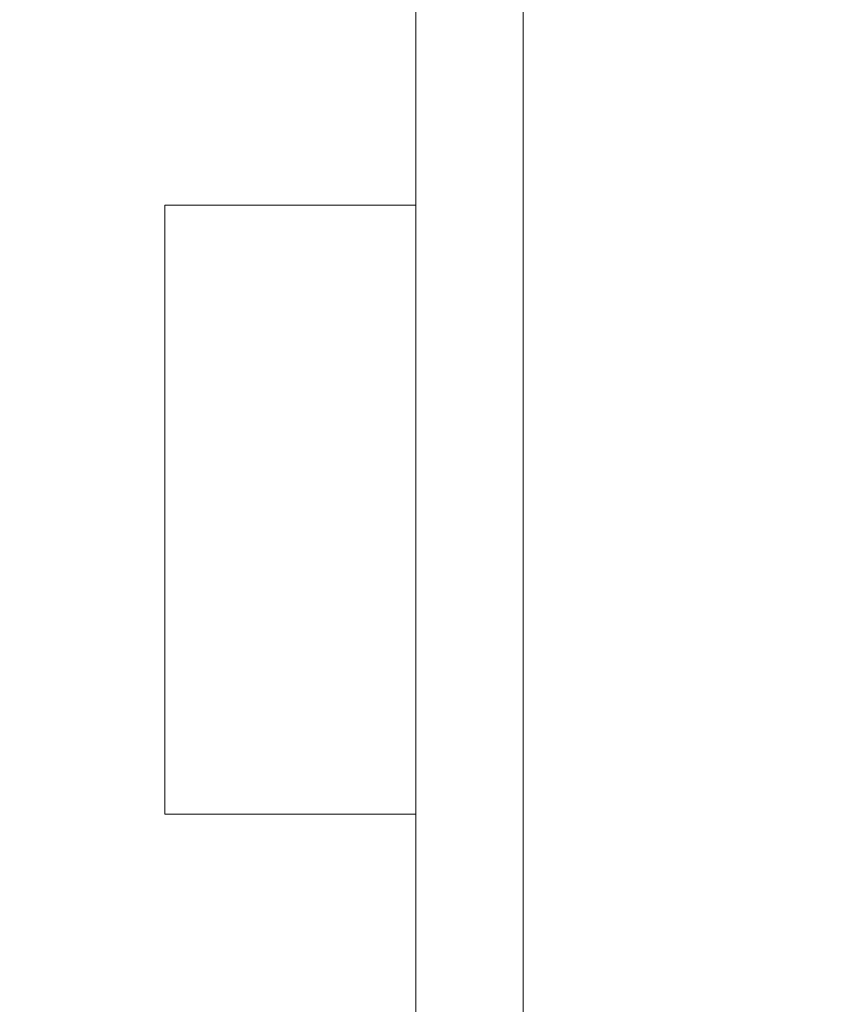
# Model space of a CAD drawing. Header units: metres. Extents: x -4 to 99, y -11 to 17.
# Tile 292 of 656: x 24.079 to 24.305, y 11.701 to 11.976. Entities that reach past the tile are written whole.
import ezdxf

# ---------------------------------------------------------------- set-up
doc = ezdxf.new("R2010")
doc.units = ezdxf.units.M
doc.header["$MEASUREMENT"] = 0
doc.linetypes.add('Wipeout_Contour', pattern=[1, 0, -1])
doc.layers.add('152 - Bemaßung_ Beschriftung.Ausbau', color=7, linetype='Continuous')
doc.layers.add('701 - Einrichtung.Möbel', color=7, linetype='Continuous')
doc.styles.add('ERSTELLTER_STIL_2', font='txt')
doc.dimstyles.new('ERSTELLTER_STIL__2', dxfattribs={"dimtxt": 0.1, "dimasz": 0.0532, "dimexe": 0.18, "dimexo": 0.0625, "dimgap": 0, "dimtad": 1, "dimtih": 1, "dimtoh": 1, "dimzin": 0, "dimdsep": 46, "dimtxsty": 'ERSTELLTER_STIL_2', "dimblk": 'ARROWHEAD_2', "dimblk1": 'ARROWHEAD_2', "dimblk2": 'ARROWHEAD_2', "dimcen": 0.09, "dimse1": 1, "dimse2": 1, "dimclrd": 7, "dimclre": 7, "dimclrt": 7, "dimazin": 0, "dimtfac": 1, "dimtdec": 4, "dimtmove": 0, "dimatfit": 3, "dimfxl": 1, "dimtolj": 1, "dimtzin": 0, "dimarcsym": 0})

# ---------------------------------------------------------------- blocks, each defined once
blk = doc.blocks.new('*D273')
at = {"layer": '152 - Bemaßung_ Beschriftung.Ausbau', "color": 7, "linetype": 'Continuous', "lineweight": 5}
for p, q in [((18.6, 15.3025), (18.6, 15.4075)), ((25.65002, 15.3025), (25.65002, 15.4075)), ((18.62021, 15.39), (18.57979, 15.32)), ((25.67023, 15.39), (25.62982, 15.32)), ((18.48, 15.355), (18.6, 15.355)), ((18.6, 15.355), (25.65002, 15.355))]:
    blk.add_line(p, q, dxfattribs=at)
at = {"layer": '152 - Bemaßung_ Beschriftung.Ausbau', "color": 7, "lineweight": 5, "char_height": 0.1, "attachment_point": 7, "style": 'ERSTELLTER_STIL_2'}
for s, insert in [('\\A1;{\\pql;\\fArial|b0|i0|c0|p38;7,05}', (21.9161, 15.375)), ('\\A1;{\\pql;\\fArial|b0|i0|c0|p38;17}', (25.47802, 15.375))]:
    blk.add_mtext(s, dxfattribs=dict(at, insert=insert))
blk = doc.blocks.new('ARROWHEAD_2')
at = {"color": 0, "linetype": 'Continuous', "lineweight": 0}
for p, q in [((-0.3781, -0.655), (0.3781, 0.655)), ((0, 0), (-1, 0))]:
    blk.add_line(p, q, dxfattribs=at)

msp = doc.modelspace()

# ---------------------------------------------------------------- wipeouts: each hides what was drawn before it
at = {"color": 254, "linetype": 'Wipeout_Contour', "lineweight": 0, "ltscale": 108.114394}
msp.add_wipeout([(23.91002, 11), (24.71002, 11), (24.71002, 12.6), (23.91002, 12.6)], dxfattribs=at).dxf.layer = '701 - Einrichtung.Möbel'

# ---------------------------------------------------------------- next in the draw order: wipeouts: each hides what was drawn before it
at = {"color": 254, "linetype": 'Wipeout_Contour', "lineweight": 0, "ltscale": 107.796274}
msp.add_wipeout([(24.21983, 11.43904), (24.21983, 12.23904), (24.18983, 12.23904), (24.18983, 11.43904)], dxfattribs=at).dxf.layer = '701 - Einrichtung.Möbel'

# ---------------------------------------------------------------- next in the draw order: linework, layer by layer
at = {"layer": '701 - Einrichtung.Möbel', "color": 7, "linetype": 'Continuous', "lineweight": 5, "flags": 128}
msp.add_lwpolyline([(24.21983, 11.43904), (24.21983, 12.23904), (24.18983, 12.23904), (24.18983, 11.43904)], close=True, dxfattribs=at)

# ---------------------------------------------------------------- next in the draw order: wipeouts: each hides what was drawn before it
at = {"color": 254, "linetype": 'Wipeout_Contour', "lineweight": 0, "ltscale": 107.616166}
msp.add_wipeout([(24.18983, 11.92404), (24.11983, 11.92404), (24.11983, 11.75404), (24.18983, 11.75404)], dxfattribs=at).dxf.layer = '701 - Einrichtung.Möbel'

# ---------------------------------------------------------------- next in the draw order: linework, layer by layer
at = {"layer": '701 - Einrichtung.Möbel', "color": 7, "linetype": 'Continuous', "lineweight": 5, "flags": 128}
msp.add_lwpolyline([(24.18983, 11.92404), (24.11983, 11.92404), (24.11983, 11.75404), (24.18983, 11.75404)], close=True, dxfattribs=at)

# ---------------------------------------------------------------- next in the draw order: dimensions: what is measured, and where the dimension line sits
at = {"layer": '152 - Bemaßung_ Beschriftung.Ausbau', "color": 7, "linetype": 'Continuous', "lineweight": 5}
dim = msp.add_linear_dim(base=(25.65002, 15.355), p1=(18.6, 10.74998), p2=(25.65002, 10.74998), dimstyle='ERSTELLTER_STIL__2', dxfattribs=at)
dim.commit()
dim.dimension.update_dxf_attribs({"geometry": '*D273', "text_midpoint": (22.04598, 15.425), "dimtype": 160})

doc.saveas('drawing.dxf')
